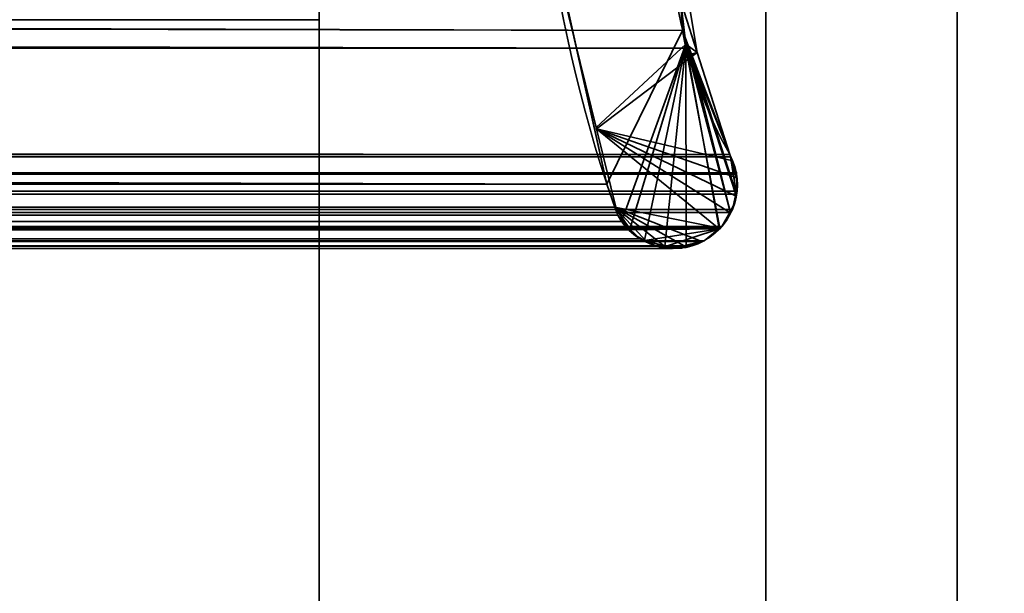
# Model space of a CAD drawing. Header units: millimetres. Extents: x -603 to 3703, y -120 to 249.
# Tile 307 of 656: x 406.65 to 414.37, y -6.5 to -2. Entities that reach past the tile are written whole.
import ezdxf

# ---------------------------------------------------------------- set-up
doc = ezdxf.new("R2010")
doc.units = ezdxf.units.MM
doc.layers.add('151', color=7, linetype='Continuous', true_color=0xffffff)

# ---------------------------------------------------------------- blocks, each defined once
blk = doc.blocks.new('UG_SURFACE_001')
at = {"layer": '151', "color": 252, "linetype": 'Continuous', "lineweight": 35}
for points in [[(602.5, -30, 2213.0001), (602.5, 229.8, 2213.0001), (-602.5, 229.8, 2213.0001), (-602.5, -30, 2213.0001)], [(-452.5, -30, 2063), (-452.5, 229.8, 2063), (452.5, 229.8, 2063), (452.5, -30, 2063)]]:
    blk.add_3dface(points, dxfattribs=at)
blk = doc.blocks.new('UG_SURFACE_009')
at = {"layer": '151', "color": 43, "linetype": 'Continuous', "lineweight": 35}
for points in [[(-409, 0, 2017), (-409, -49, 2017), (409, -49, 2017), (409, 0, 2017)], [(409, 0, 2), (409, 0, 2017), (409, -22, 27), (409, -22, 25)], [(409, 0, 2017), (409, -49, 2017), (409, -32, 27), (409, -22, 27)], [(-409, 0, 2), (409, 0, 2), (409, -2), (-409, -2)], [(409, 0, 2), (409, -22, 25), (409, -22.5, 24)], [(409, -22.5, 24), (409, -22.5, 14), (409, -2), (409, 0, 2)], [(-409, -47), (-409, -2), (409, -2), (409, -47)], [(409, -47), (409, -2), (409, -22.5, 14), (409, -31.5, 14)]]:
    blk.add_3dface(points, dxfattribs=at)
blk = doc.blocks.new('UG_SURFACE_072')
at = {"layer": '151', "color": 7, "linetype": 'Continuous', "lineweight": 35}
for points in [[(411.8484, -2.085, 2020.3483), (411.6944, 0.3073, 2020.1945), (-411.6673, 0.3027, 2020.1674)], [(411.8484, -2.085, 2020.3483), (-411.6673, 0.3027, 2020.1674), (-411.6649, -0.4257, 2020.165)], [(411.6944, 0.3073, 2020.1945), (411.8484, -2.085, 2020.3483), (411.255, -3.2885, 2019.7549), (410.7903, -1.2084, 2019.2902)], [(-411.6649, -0.4257, 2020.165), (-411.875, -2.1926, 2020.375), (411.9011, -2.2235, 2020.4012)], [(-411.6649, -0.4257, 2020.165), (411.9011, -2.2235, 2020.4012), (411.8484, -2.085, 2020.3483)], [(-410.7858, -1.283, 2019.2859), (410.7903, -1.2084, 2019.2902), (411.255, -3.2885, 2019.7549)], [(411.255, -3.2885, 2019.7549), (-411.3236, -3.4661, 2019.8236), (-410.7858, -1.283, 2019.2859)], [(411.3178, -3.4688, 2019.8178), (411.255, -3.2885, 2019.7549), (411.8484, -2.085, 2020.3483), (412.1413, -3.6334, 2020.6413)], [(411.8484, -2.085, 2020.3483), (412.2251, -3.5111, 2020.725), (412.1571, -3.6207, 2020.6571), (412.1413, -3.6334, 2020.6413)], [(412.2251, -3.5111, 2020.725), (411.8484, -2.085, 2020.3483), (411.9011, -2.2235, 2020.4012)], [(-411.8904, -2.2315, 2020.3905), (-412.2183, -3.0566, 2020.7183), (412.2183, -3.0566, 2020.7183)], [(-411.875, -2.1926, 2020.375), (-411.8904, -2.2315, 2020.3905), (411.9011, -2.2235, 2020.4012)], [(412.2183, -3.0566, 2020.7183), (411.9011, -2.2235, 2020.4012), (-411.8904, -2.2315, 2020.3905)], [(412.2704, -3.3663, 2020.7703), (411.9011, -2.2235, 2020.4012), (412.2183, -3.0566, 2020.7183), (412.2246, -3.0742, 2020.7245)], [(412.2704, -3.3663, 2020.7703), (412.2395, -3.4879, 2020.7396), (412.2251, -3.5111, 2020.725), (411.9011, -2.2235, 2020.4012)], [(412.2699, -3.2006, 2020.7698), (412.2246, -3.0742, 2020.7245), (-412.2246, -3.0742, 2020.7245), (-412.2699, -3.2006, 2020.7698)], [(412.2183, -3.0566, 2020.7183), (-412.2183, -3.0566, 2020.7183), (-412.2246, -3.0742, 2020.7245), (412.2246, -3.0742, 2020.7245)], [(412.2246, -3.0742, 2020.7245), (412.2699, -3.2006, 2020.7698), (412.2703, -3.2114, 2020.7703)], [(412.2703, -3.2114, 2020.7703), (412.2762, -3.3434, 2020.7763), (412.2704, -3.3663, 2020.7703), (412.2246, -3.0742, 2020.7245)], [(412.2762, -3.3434, 2020.7763), (-412.2703, -3.2114, 2020.7703), (-412.2762, -3.3434, 2020.7763)], [(-412.2703, -3.2114, 2020.7703), (412.2703, -3.2114, 2020.7703), (412.2699, -3.2006, 2020.7698)], [(-412.2699, -3.2006, 2020.7698), (-412.2703, -3.2114, 2020.7703), (412.2699, -3.2006, 2020.7698)], [(412.2762, -3.3434, 2020.7763), (412.2703, -3.2114, 2020.7703), (-412.2703, -3.2114, 2020.7703)], [(411.255, -3.2885, 2019.7549), (411.3178, -3.4688, 2019.8178), (-411.3236, -3.4661, 2019.8236)], [(-412.2762, -3.3434, 2020.7763), (-412.2704, -3.3663, 2020.7703), (412.2704, -3.3663, 2020.7703), (412.2762, -3.3434, 2020.7763)], [(412.2395, -3.4879, 2020.7396), (-412.2704, -3.3663, 2020.7703), (-412.2395, -3.4879, 2020.7396)], [(412.2395, -3.4879, 2020.7396), (412.2704, -3.3663, 2020.7703), (-412.2704, -3.3663, 2020.7703)], [(-411.3398, -3.5319, 2019.8398), (-411.3236, -3.4661, 2019.8236), (411.3178, -3.4688, 2019.8178)], [(411.3178, -3.4688, 2019.8178), (411.3398, -3.5319, 2019.8398), (-411.3398, -3.5319, 2019.8398)], [(411.3178, -3.4688, 2019.8178), (411.5605, -3.7319, 2020.0605), (411.5153, -3.7184, 2020.0152), (411.4409, -3.6479, 2019.9409)], [(411.3178, -3.4688, 2019.8178), (411.86, -3.7712, 2020.36), (411.7678, -3.7935, 2020.268), (411.7073, -3.7755, 2020.2072)], [(411.7073, -3.7755, 2020.2072), (411.5605, -3.7319, 2020.0605), (411.3178, -3.4688, 2019.8178)], [(411.3178, -3.4688, 2019.8178), (412.0004, -3.7372, 2020.5004), (411.86, -3.7712, 2020.36)], [(411.3178, -3.4688, 2019.8178), (412.1413, -3.6334, 2020.6413), (412.0169, -3.7332, 2020.5169), (412.0004, -3.7372, 2020.5004)], [(411.4409, -3.6479, 2019.9409), (411.3696, -3.5803, 2019.8696), (411.3398, -3.5319, 2019.8398), (411.3178, -3.4688, 2019.8178)], [(-412.2395, -3.4879, 2020.7396), (-412.2251, -3.5111, 2020.725), (412.2251, -3.5111, 2020.725), (412.2395, -3.4879, 2020.7396)], [(412.1571, -3.6207, 2020.6571), (-412.2251, -3.5111, 2020.725), (-412.1571, -3.6207, 2020.6571)], [(412.1571, -3.6207, 2020.6571), (412.2251, -3.5111, 2020.725), (-412.2251, -3.5111, 2020.725)], [(-411.3696, -3.5803, 2019.8696), (411.3398, -3.5319, 2019.8398), (411.3696, -3.5803, 2019.8696)], [(-411.3696, -3.5803, 2019.8696), (-411.3398, -3.5319, 2019.8398), (411.3398, -3.5319, 2019.8398)], [(-412.1571, -3.6207, 2020.6571), (-412.1413, -3.6334, 2020.6413), (412.1413, -3.6334, 2020.6413), (412.1571, -3.6207, 2020.6571)], [(411.3696, -3.5803, 2019.8696), (-411.4409, -3.6479, 2019.9409), (-411.3696, -3.5803, 2019.8696)], [(411.3696, -3.5803, 2019.8696), (411.4409, -3.6479, 2019.9409), (-411.4409, -3.6479, 2019.9409)], [(412.1413, -3.6334, 2020.6413), (-412.1413, -3.6334, 2020.6413), (-412.0169, -3.7332, 2020.5169), (412.0169, -3.7332, 2020.5169)], [(-411.5153, -3.7184, 2020.0152), (411.4409, -3.6479, 2019.9409), (411.5153, -3.7184, 2020.0152)], [(-411.5153, -3.7184, 2020.0152), (-411.4409, -3.6479, 2019.9409), (411.4409, -3.6479, 2019.9409)], [(412.0169, -3.7332, 2020.5169), (-412.0169, -3.7332, 2020.5169), (-412.0004, -3.7372, 2020.5004), (412.0004, -3.7372, 2020.5004)], [(412.0004, -3.7372, 2020.5004), (-412.0004, -3.7372, 2020.5004), (-411.86, -3.7712, 2020.36), (411.86, -3.7712, 2020.36)], [(411.7678, -3.7935, 2020.268), (-411.86, -3.7712, 2020.36), (-411.7678, -3.7935, 2020.268)], [(411.7678, -3.7935, 2020.268), (411.86, -3.7712, 2020.36), (-411.86, -3.7712, 2020.36)], [(-411.7678, -3.7935, 2020.268), (-411.7073, -3.7755, 2020.2072), (411.7073, -3.7755, 2020.2072), (411.7678, -3.7935, 2020.268)], [(411.7073, -3.7755, 2020.2072), (-411.7073, -3.7755, 2020.2072), (-411.5605, -3.7319, 2020.0605), (411.5605, -3.7319, 2020.0605)], [(411.5153, -3.7184, 2020.0152), (-411.5605, -3.7319, 2020.0605), (-411.5153, -3.7184, 2020.0152)], [(411.5153, -3.7184, 2020.0152), (411.5605, -3.7319, 2020.0605), (-411.5605, -3.7319, 2020.0605)]]:
    blk.add_3dface(points, dxfattribs=at)
blk = doc.blocks.new('UG_SURFACE_073')
at = {"layer": '151', "color": 7, "linetype": 'Continuous', "lineweight": 35}
for points in [[(410.7858, -1.283, 2019.2859), (411.1706, -2.845, 2019.6705), (411.875, -2.1926, 2020.375), (411.6838, -0.585, 2020.1838)], [(411.9638, -2.2577, -7), (411.7598, -1.6173, -7), (411.6838, -0.585, 2020.1838)], [(411.6838, -0.585, 2020.1838), (411.875, -2.1926, 2020.375), (411.9638, -2.2577, -7)], [(410.7858, -1.283, -7), (411.1706, -2.845, 2019.6705), (410.7858, -1.283, 2019.2859)], [(410.7858, -1.283, -7), (411.1731, -2.8554, -7), (411.1706, -2.845, 2019.6705)], [(411.1731, -2.8554, -7), (410.7858, -1.283, -7), (411.7598, -1.6173, -7), (411.9638, -2.2577, -7)], [(411.875, -2.1926, 2020.375), (411.1706, -2.845, 2019.6705), (411.3398, -3.5319, 2019.8398), (411.3696, -3.5803, 2019.8696)], [(411.3696, -3.5803, 2019.8696), (411.4347, -3.642, 2019.9347), (411.875, -2.1926, 2020.375)], [(411.4347, -3.642, 2019.9347), (411.5153, -3.7184, 2020.0152), (411.5493, -3.7285, 2020.0493), (411.875, -2.1926, 2020.375)], [(411.5493, -3.7285, 2020.0493), (411.7083, -3.7758, 2020.2084), (411.875, -2.1926, 2020.375)], [(411.7083, -3.7758, 2020.2084), (411.7678, -3.7935, 2020.268), (411.8757, -3.7674, 2020.3757), (411.875, -2.1926, 2020.375)], [(411.875, -2.1926, 2020.375), (411.9065, -2.272, 2020.4065), (411.9638, -2.2577, -7)], [(411.875, -2.1926, 2020.375), (412.1361, -3.6376, 2020.6361), (412.1571, -3.6207, 2020.6571), (412.2241, -3.5127, 2020.7241)], [(411.8757, -3.7674, 2020.3757), (412.0169, -3.7332, 2020.5169), (412.1361, -3.6376, 2020.6361), (411.875, -2.1926, 2020.375)], [(411.9065, -2.272, 2020.4065), (411.875, -2.1926, 2020.375), (412.2241, -3.5127, 2020.7241)], [(411.1731, -2.8554, -7), (411.9638, -2.2577, -7), (412.2183, -3.0566, -7), (412.232, -3.1027, -7)], [(412.2183, -3.0566, -7), (411.9638, -2.2577, -7), (411.9065, -2.272, 2020.4065)], [(411.9065, -2.272, 2020.4065), (412.2183, -3.0566, 2020.7183), (412.2183, -3.0566, -7)], [(411.9065, -2.272, 2020.4065), (412.2241, -3.5127, 2020.7241), (412.2395, -3.4879, 2020.7396), (412.2671, -3.379, 2020.7672)], [(412.2351, -3.1036, 2020.735), (412.2183, -3.0566, 2020.7183), (411.9065, -2.272, 2020.4065), (412.2671, -3.379, 2020.7672)], [(411.3398, -3.5319, -7), (411.3398, -3.5319, 2019.8398), (411.1706, -2.845, 2019.6705), (411.1731, -2.8554, -7)], [(411.1731, -2.8554, -7), (412.232, -3.1027, -7), (412.2726, -3.2386, -7)], [(411.1731, -2.8554, -7), (412.2177, -3.511, -7), (412.161, -3.6162, -7), (412.1345, -3.6377, -7)], [(412.2726, -3.2386, -7), (412.2771, -3.2537, -7), (412.2638, -3.3802, -7), (411.1731, -2.8554, -7)], [(412.2638, -3.3802, -7), (412.2579, -3.4365, -7), (412.2177, -3.511, -7), (411.1731, -2.8554, -7)], [(411.4367, -3.6461, -7), (411.3398, -3.5319, -7), (411.1731, -2.8554, -7), (412.1345, -3.6377, -7)], [(412.232, -3.1027, -7), (412.2183, -3.0566, -7), (412.2183, -3.0566, 2020.7183)], [(412.2183, -3.0566, 2020.7183), (412.2351, -3.1036, 2020.735), (412.232, -3.1027, -7)], [(412.2726, -3.2386, -7), (412.232, -3.1027, -7), (412.2351, -3.1036, 2020.735)], [(412.2351, -3.1036, 2020.735), (412.2699, -3.2006, 2020.7698), (412.2726, -3.2386, -7)], [(412.2351, -3.1036, 2020.735), (412.2671, -3.379, 2020.7672), (412.2762, -3.3434, 2020.7763), (412.2715, -3.2381, 2020.7715)], [(412.2715, -3.2381, 2020.7715), (412.2699, -3.2006, 2020.7698), (412.2351, -3.1036, 2020.735)], [(412.2699, -3.2006, 2020.7698), (412.2715, -3.2381, 2020.7715), (412.2726, -3.2386, -7)], [(412.2771, -3.2537, -7), (412.2715, -3.2381, 2020.7715), (412.2762, -3.3434, 2020.7763)], [(412.2771, -3.2537, -7), (412.2726, -3.2386, -7), (412.2715, -3.2381, 2020.7715)], [(412.2671, -3.379, 2020.7672), (412.2638, -3.3802, -7), (412.2771, -3.2537, -7)], [(412.2771, -3.2537, -7), (412.2762, -3.3434, 2020.7763), (412.2671, -3.379, 2020.7672)], [(412.2638, -3.3802, -7), (412.2671, -3.379, 2020.7672), (412.2395, -3.4879, 2020.7396)], [(412.2395, -3.4879, 2020.7396), (412.2579, -3.4365, -7), (412.2638, -3.3802, -7)], [(412.2241, -3.5127, 2020.7241), (412.2177, -3.511, -7), (412.2579, -3.4365, -7)], [(412.2579, -3.4365, -7), (412.2395, -3.4879, 2020.7396), (412.2241, -3.5127, 2020.7241)], [(411.3696, -3.5803, 2019.8696), (411.3398, -3.5319, -7), (411.4367, -3.6461, -7)], [(411.3696, -3.5803, 2019.8696), (411.3398, -3.5319, 2019.8398), (411.3398, -3.5319, -7)], [(412.2177, -3.511, -7), (412.2241, -3.5127, 2020.7241), (412.1571, -3.6207, 2020.6571)], [(412.1571, -3.6207, 2020.6571), (412.161, -3.6162, -7), (412.2177, -3.511, -7)], [(411.4367, -3.6461, -7), (411.4347, -3.642, 2019.9347), (411.3696, -3.5803, 2019.8696)], [(412.1361, -3.6376, 2020.6361), (412.1345, -3.6377, -7), (412.161, -3.6162, -7)], [(412.161, -3.6162, -7), (412.1571, -3.6207, 2020.6571), (412.1361, -3.6376, 2020.6361)], [(411.5153, -3.7184, 2020.0152), (411.4347, -3.642, 2019.9347), (411.4367, -3.6461, -7)], [(411.5519, -3.7295, -7), (411.4732, -3.6892, -7), (411.4367, -3.6461, -7), (412.1345, -3.6377, -7)], [(411.5153, -3.7184, 2020.0152), (411.4367, -3.6461, -7), (411.4732, -3.6892, -7)], [(411.5153, -3.7184, 2020.0152), (411.4732, -3.6892, -7), (411.5519, -3.7295, -7)], [(412.1345, -3.6377, -7), (411.7072, -3.7788, -7), (411.6366, -3.7728, -7), (411.5519, -3.7295, -7)], [(411.7072, -3.7788, -7), (412.1345, -3.6377, -7), (412.0169, -3.7332, -7), (411.876, -3.7785, -7)], [(412.1345, -3.6377, -7), (412.1361, -3.6376, 2020.6361), (412.0169, -3.7332, 2020.5169)], [(412.0169, -3.7332, 2020.5169), (412.0169, -3.7332, -7), (412.1345, -3.6377, -7)], [(411.5519, -3.7295, -7), (411.5493, -3.7285, 2020.0493), (411.5153, -3.7184, 2020.0152)], [(411.6366, -3.7728, -7), (411.7083, -3.7758, 2020.2084), (411.5493, -3.7285, 2020.0493)], [(411.5493, -3.7285, 2020.0493), (411.5519, -3.7295, -7), (411.6366, -3.7728, -7)], [(411.6366, -3.7728, -7), (411.7072, -3.7788, -7), (411.7083, -3.7758, 2020.2084)], [(411.7083, -3.7758, 2020.2084), (411.7072, -3.7788, -7), (411.8401, -3.79, -7)], [(411.876, -3.7785, -7), (411.8401, -3.79, -7), (411.7072, -3.7788, -7)], [(411.8401, -3.79, -7), (411.7678, -3.7935, 2020.268), (411.7083, -3.7758, 2020.2084)], [(411.8401, -3.79, -7), (411.8757, -3.7674, 2020.3757), (411.7678, -3.7935, 2020.268)], [(411.8401, -3.79, -7), (411.876, -3.7785, -7), (411.8757, -3.7674, 2020.3757)], [(412.0169, -3.7332, -7), (412.0169, -3.7332, 2020.5169), (411.8757, -3.7674, 2020.3757)], [(411.8757, -3.7674, 2020.3757), (411.876, -3.7785, -7), (412.0169, -3.7332, -7)]]:
    blk.add_3dface(points, dxfattribs=at)
blk = doc.blocks.new('UG_SURFACE_078')
at = {"layer": '151', "color": 252, "linetype": 'Continuous', "lineweight": 35}
for points in [[(-414, -46.92, 2022.5), (414, -46.92, 2022.5), (414, 62.92, 2022.5), (-414, 62.92, 2022.5)], [(-412.5, -46.92, 2020.9999), (-412.5, 62.92, 2020.9999), (412.5, 62.92, 2020.9999), (412.5, -46.92, 2020.9999)], [(414, 62.92, 2022.5), (414, -46.92, 2022.5), (412.5, -46.92, 2020.9999), (412.5, 62.92, 2020.9999)]]:
    blk.add_3dface(points, dxfattribs=at)
blk = doc.blocks.new('UG_SURFACE_079')
at = {"layer": '151', "color": 252, "linetype": 'Continuous', "lineweight": 35}
for points in [[(412.5, 62.92, 2020.9999), (412.5, 62.92, -7), (412.5, -46.92, -7), (412.5, -46.92, 2020.9999)], [(412.5, -46.92, -7), (412.5, 62.92, -7), (414, 62.92, -7), (414, -46.92, -7)], [(414, -46.92, 2022.5), (414, 62.92, 2022.5), (412.5, 62.92, 2020.9999), (412.5, -46.92, 2020.9999)], [(414, 62.92, 2022.5), (414, -46.92, 2022.5), (414, -46.92, -7), (414, 62.92, -7)]]:
    blk.add_3dface(points, dxfattribs=at)

msp = doc.modelspace()

# ---------------------------------------------------------------- linework, layer by layer
at = {"layer": '151', "color": 252, "linetype": 'Continuous', "lineweight": -3, "true_color": 0x939598}
for p, q in [((412.5, -46.92, 2021), (412.5, 62.92, 2021)), ((412.5, -46.92, 2021), (412.5, 62.92, 2021)), ((412.5, -46.92, -7), (412.5, 62.92, -7)), ((414, -46.92, 2022.5), (414, 62.92, 2022.5)), ((414, -46.92, -7), (414, 62.92, -7)), ((414, -46.92, 2022.5), (414, 62.92, 2022.5)), ((409, 0, 2017), (409, -49, 2017)), ((-409, -2), (409, -2)), ((409, -2), (409, -47)), ((412.2183, -3.0566, 2020.7183), (-412.2183, -3.0566, 2020.7183)), ((412.2183, -3.0566, -7), (412.2183, -3.0566, 2020.7183)), ((411.3398, -3.5319, 2019.8398), (-411.3398, -3.5319, 2019.8398)), ((411.3398, -3.5319, -7), (411.3398, -3.5319, 2019.8398)), ((412.0169, -3.7332, 2020.5169), (-412.0169, -3.7332, 2020.5169)), ((412.0169, -3.7332, -7), (412.0169, -3.7332, 2020.5169))]:
    msp.add_line(p, q, dxfattribs=at)
for points in [[(412.2183, -3.0566, 2020.7183), (411.4096, -1.668, 2019.9096), (411.7322, 0.6697, 2020.2322), (411.675, 2.6459, 2020.175)], [(412.2183, -3.0566, -7), (411.4096, -1.668, -7), (411.7322, 0.6697, -7), (411.675, 2.6459, -7)], [(411.675, 2.6459, 2020.175), (411.7322, 0.6697, 2020.2322), (411.4096, -1.668, 2019.9096), (412.2183, -3.0566, 2020.7183)], [(411.3398, -3.5319, 2019.8398), (410.8398, -2.1669, 2019.3398), (410.5783, -0.2606, 2019.0783), (410.6926, 0.5499, 2019.1926)], [(410.6926, 0.5499, -7), (410.5783, -0.2606, -7), (410.8398, -2.1669, -7), (411.3398, -3.5319, -7)], [(410.6926, 0.5499, 2019.1926), (410.5783, -0.2606, 2019.0783), (410.8398, -2.1669, 2019.3398), (411.3398, -3.5319, 2019.8398)], [(412.2183, -3.0566, 2020.7183), (412.3497, -3.2988, 2020.8497), (412.2594, -3.602, 2020.7594), (412.0169, -3.7332, 2020.5169)], [(412.2183, -3.0566, 2020.7183), (412.3497, -3.2988, 2020.8497), (412.2594, -3.602, 2020.7594), (412.0169, -3.7332, 2020.5169)], [(412.2183, -3.0566, -7), (412.3497, -3.2988, -7), (412.2594, -3.602, -7), (412.0169, -3.7332, -7)], [(412.0169, -3.7332, 2020.5169), (411.7742, -3.8648, 2020.2742), (411.471, -3.7744, 2019.971), (411.3398, -3.5319, 2019.8398)], [(411.3398, -3.5319, -7), (411.471, -3.7744, -7), (411.7742, -3.8648, -7), (412.0169, -3.7332, -7)], [(412.0169, -3.7332, 2020.5169), (411.7742, -3.8648, 2020.2742), (411.471, -3.7744, 2019.971), (411.3398, -3.5319, 2019.8398)]]:
    msp.add_open_spline(points, degree=3, dxfattribs=at)

# ---------------------------------------------------------------- block references
for name in ['UG_SURFACE_001', 'UG_SURFACE_078', 'UG_SURFACE_079', 'UG_SURFACE_009', 'UG_SURFACE_072', 'UG_SURFACE_073']:
    msp.add_blockref(name, (0, 0), dxfattribs=at)

doc.saveas('drawing.dxf')
